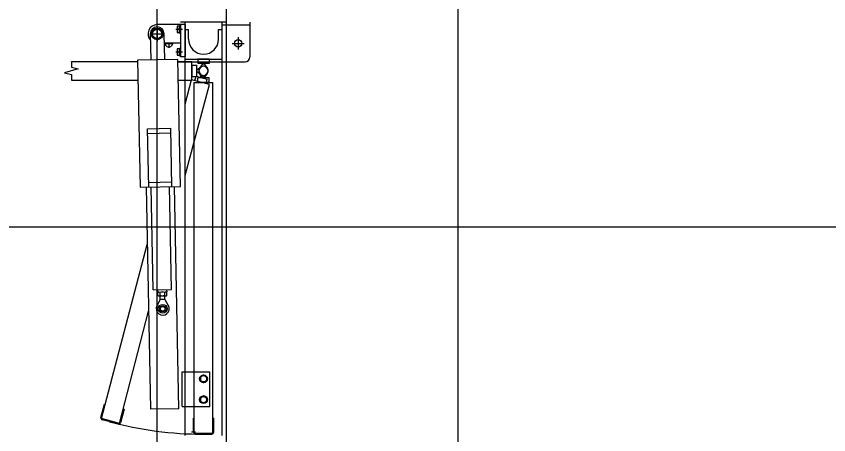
# Model space of a CAD drawing. Extents: x -264205 to -263659, y -1242401 to -1241986.
# Drawn here: x -263909.348 to -263907.591, y -1242120.101 to -1242119.195 of the extents above; entities that cross this region are included whole.
import ezdxf

# ---------------------------------------------------------------- set-up
doc = ezdxf.new("R2010")
doc.units = 0
for name, color, linetype in [('HESCON_OSI_STAVBY_KFA', 7, 'Continuous'), ('PROJEKT_OBRUBNIKY_KOMUNIKACIE', 7, 'Continuous'), ('RAM_NA_TLAC_2-2_1-250', 7, 'Continuous'), ('SITUACIA_DSP_2D', 7, 'Continuous')]:
    doc.layers.add(name, color=color, linetype=linetype)

msp = doc.modelspace()

# ---------------------------------------------------------------- linework, layer by layer
at = {"layer": 'HESCON_OSI_STAVBY_KFA'}
msp.add_line((-263908.3928, -1242083.2372), (-263908.3928, -1242246.7072), dxfattribs=at)
at = {"layer": 'PROJEKT_OBRUBNIKY_KOMUNIKACIE'}
msp.add_lwpolyline([(-263794.8928, -1242227.3822), (-263808.9678, -1242241.4572), (-263894.9678, -1242241.4572), (-263909.0427, -1242227.3822), (-263909.0427, -1242196.3327), (-263914.1428, -1242196.3327), (-263914.1428, -1242132.4327), (-263909.0427, -1242132.4327), (-263909.0427, -1242101.3822), (-263894.9678, -1242087.3072), (-263808.9678, -1242087.3072), (-263794.8928, -1242101.3822), (-263794.8928, -1242227.3822)], dxfattribs=at)
at = {"layer": 'RAM_NA_TLAC_2-2_1-250'}
msp.add_lwpolyline([(-263982.3953, -1242045.4015), (-263692.3953, -1242045.4015), (-263692.3953, -1242119.6515), (-263982.3953, -1242119.6515)], close=True, dxfattribs=at)
at = {"layer": 'SITUACIA_DSP_2D'}
for p, q in [((-263909.0428, -1242132.4327), (-263909.0428, -1242101.3822)), ((-263908.8928, -1242125.4322), (-263908.8928, -1242101.7691)), ((-263908.9927, -1242119.2131), (-263909.0427, -1242119.2131)), ((-263909, -1242119.2163), (-263909, -1242119.2299)), ((-263908.9945, -1242119.2163), (-263909, -1242119.2163)), ((-263908.9945, -1242119.2315), (-263908.9945, -1242119.2147)), ((-263908.9945, -1242119.2147), (-263908.9927, -1242119.2147)), ((-263908.9945, -1242119.2299), (-263908.9945, -1242119.2163)), ((-263908.8927, -1242119.2076), (-263908.9927, -1242119.2076)), ((-263908.9827, -1242119.2126), (-263908.9927, -1242119.2126)), ((-263908.9927, -1242119.2126), (-263908.9927, -1242119.2826)), ((-263908.9927, -1242119.2315), (-263908.9927, -1242119.2147)), ((-263908.9827, -1242120.1021), (-263908.9827, -1242119.2076)), ((-263908.9827, -1242119.2126), (-263908.9827, -1242119.2826)), ((-263908.9027, -1242120.1021), (-263908.9027, -1242119.2076)), ((-263908.9027, -1242119.2136), (-263908.8427, -1242119.2136)), ((-263908.8427, -1242119.2076), (-263908.8427, -1242119.2836)), ((-263909.0583, -1242119.2331), (-263909.0271, -1242119.2331)), ((-263909.0577, -1242119.2334), (-263909.0566, -1242119.2894)), ((-263909.0545, -1242119.2331), (-263909.0486, -1242119.2229)), ((-263909.0486, -1242119.2433), (-263909.0545, -1242119.2331)), ((-263909.0486, -1242119.2229), (-263909.0369, -1242119.2229)), ((-263909.0427, -1242119.2175), (-263909.0427, -1242119.2487)), ((-263909.0369, -1242119.2229), (-263909.031, -1242119.2331)), ((-263909.031, -1242119.2331), (-263909.0369, -1242119.2433)), ((-263909.0266, -1242119.2888), (-263909.0277, -1242119.2328)), ((-263909.0026, -1242119.2231), (-263908.9882, -1242119.2231)), ((-263909, -1242119.2299), (-263908.9945, -1242119.2299)), ((-263908.9945, -1242119.2231), (-263908.9991, -1242119.2231)), ((-263908.9945, -1242119.2315), (-263908.9927, -1242119.2315)), ((-263908.9827, -1242119.2236), (-263908.9752, -1242119.2236)), ((-263908.9752, -1242119.2446), (-263908.9752, -1242119.2236)), ((-263908.9102, -1242119.2446), (-263908.9102, -1242119.2236)), ((-263908.9102, -1242119.2236), (-263908.9027, -1242119.2236)), ((-263909.0369, -1242119.2433), (-263909.0486, -1242119.2433)), ((-263908.8677, -1242119.2406), (-263908.8677, -1242119.2666)), ((-263908.9927, -1242119.2531), (-263909.0273, -1242119.2531)), ((-263909.0273, -1242119.2536), (-263909.0082, -1242119.2536)), ((-263909.0177, -1242119.2531), (-263909.0177, -1242119.2632)), ((-263909, -1242119.2653), (-263909, -1242119.2789)), ((-263908.9945, -1242119.2653), (-263909, -1242119.2653)), ((-263908.9945, -1242119.2805), (-263908.9945, -1242119.2637)), ((-263908.9945, -1242119.2637), (-263908.9927, -1242119.2637)), ((-263908.9945, -1242119.2789), (-263908.9945, -1242119.2653)), ((-263908.9927, -1242119.2805), (-263908.9927, -1242119.2637)), ((-263908.8807, -1242119.2536), (-263908.8547, -1242119.2536)), ((-263909.0026, -1242119.2721), (-263908.9882, -1242119.2721)), ((-263909, -1242119.2789), (-263908.9945, -1242119.2789)), ((-263908.9945, -1242119.2721), (-263908.9991, -1242119.2721)), ((-263908.9945, -1242119.2805), (-263908.9927, -1242119.2805)), ((-263908.9827, -1242119.2826), (-263908.9927, -1242119.2826)), ((-263908.9827, -1242119.2876), (-263908.9027, -1242119.2876)), ((-263908.9552, -1242119.2876), (-263908.9552, -1242119.2976)), ((-263908.9302, -1242119.2876), (-263908.9552, -1242119.2876)), ((-263908.9302, -1242119.2876), (-263908.9302, -1242119.2976)), ((-263909.2284, -1242119.2931), (-263909.0851, -1242119.2931)), ((-263909.2284, -1242119.2931), (-263909.2284, -1242119.3051)), ((-263909.2284, -1242119.3051), (-263909.2134, -1242119.3091)), ((-263908.9981, -1242119.2883), (-263909.0851, -1242119.29)), ((-263909.0851, -1242119.29), (-263909.0796, -1242119.5649)), ((-263908.9927, -1242119.5632), (-263908.9981, -1242119.2883)), ((-263908.998, -1242119.2931), (-263908.9682, -1242119.2931)), ((-263908.998, -1242119.2936), (-263908.9827, -1242119.2936)), ((-263908.9827, -1242119.2936), (-263908.9027, -1242119.2936)), ((-263908.9682, -1242119.3331), (-263908.9682, -1242119.2931)), ((-263908.9682, -1242119.3006), (-263908.9682, -1242119.3256)), ((-263908.9682, -1242119.3006), (-263908.9582, -1242119.3006)), ((-263908.9582, -1242119.3006), (-263908.9582, -1242119.3256)), ((-263908.9487, -1242119.3051), (-263908.9582, -1242119.3121)), ((-263908.9302, -1242119.2976), (-263908.9552, -1242119.2976)), ((-263908.9508, -1242119.3072), (-263908.9437, -1242119.2976)), ((-263908.9437, -1242119.2976), (-263908.9417, -1242119.2976)), ((-263908.9417, -1242119.2976), (-263908.9347, -1242119.3072)), ((-263908.9027, -1242119.2936), (-263908.8527, -1242119.2936)), ((-263909.2134, -1242119.3091), (-263909.2434, -1242119.3171)), ((-263909.2434, -1242119.3171), (-263909.2284, -1242119.3212)), ((-263909.2284, -1242119.3212), (-263909.2284, -1242119.3331)), ((-263908.9582, -1242119.3121), (-263908.9582, -1242119.3141)), ((-263908.9582, -1242119.3141), (-263908.9487, -1242119.3212)), ((-263908.9521, -1242119.3168), (-263908.9477, -1242119.3278)), ((-263908.9437, -1242119.3286), (-263908.9508, -1242119.3191)), ((-263908.9458, -1242119.3284), (-263908.9365, -1242119.3209)), ((-263908.9347, -1242119.3191), (-263908.9417, -1242119.3286)), ((-263909.2284, -1242119.3331), (-263909.0843, -1242119.3331)), ((-263908.9972, -1242119.3331), (-263908.9682, -1242119.3331)), ((-263908.9827, -1242119.3851), (-263908.9687, -1242119.3326)), ((-263908.93, -1242119.3429), (-263908.9687, -1242119.3326)), ((-263908.9682, -1242119.3256), (-263908.9582, -1242119.3256)), ((-263908.9627, -1242120.0971), (-263908.9627, -1242119.3386)), ((-263908.9627, -1242119.3386), (-263908.9227, -1242119.3386)), ((-263908.9614, -1242119.3345), (-263908.9588, -1242119.3249)), ((-263908.9588, -1242119.3249), (-263908.9347, -1242119.3313)), ((-263908.9552, -1242119.3386), (-263908.9552, -1242119.3286)), ((-263908.9302, -1242119.3286), (-263908.9552, -1242119.3286)), ((-263908.9302, -1242119.3386), (-263908.9552, -1242119.3386)), ((-263908.9477, -1242119.3278), (-263908.9458, -1242119.3284)), ((-263908.9417, -1242119.3286), (-263908.9437, -1242119.3286)), ((-263908.9373, -1242119.341), (-263908.9347, -1242119.3313)), ((-263908.9302, -1242119.3386), (-263908.9302, -1242119.3286)), ((-263908.9227, -1242120.0971), (-263908.9227, -1242119.3386)), ((-263908.9827, -1242119.5397), (-263908.93, -1242119.3429)), ((-263909.0637, -1242119.4385), (-263909.0137, -1242119.4375)), ((-263909.0612, -1242119.5646), (-263909.0637, -1242119.4385)), ((-263909.0112, -1242119.5636), (-263909.0137, -1242119.4375)), ((-263909.0635, -1242119.4485), (-263909.0135, -1242119.4475)), ((-263909.0796, -1242119.5649), (-263908.9927, -1242119.5632)), ((-263909.0667, -1242119.5647), (-263909.0571, -1242120.0456)), ((-263909.0614, -1242119.5546), (-263909.0114, -1242119.5536)), ((-263909.0517, -1242119.7873), (-263909.0562, -1242119.5645)), ((-263909.0117, -1242119.7865), (-263909.0162, -1242119.5637)), ((-263908.9961, -1242120.0444), (-263909.0057, -1242119.5635)), ((-263909.163, -1242120.0657), (-263909.0642, -1242119.6891)), ((-263909.0517, -1242119.7873), (-263909.0117, -1242119.7865)), ((-263909.0416, -1242119.7921), (-263909.0417, -1242119.7871)), ((-263909.0416, -1242119.7921), (-263909.0216, -1242119.7917)), ((-263909.0401, -1242119.792), (-263909.0414, -1242119.7928)), ((-263909.0413, -1242119.7993), (-263909.0414, -1242119.7928)), ((-263909.0401, -1242119.792), (-263909.0231, -1242119.7917)), ((-263909.0364, -1242119.7992), (-263909.0365, -1242119.7927)), ((-263909.0266, -1242119.799), (-263909.0267, -1242119.7925)), ((-263909.0231, -1242119.7917), (-263909.0218, -1242119.7924)), ((-263909.0217, -1242119.7989), (-263909.0218, -1242119.7924)), ((-263909.0216, -1242119.7917), (-263909.0217, -1242119.7867)), ((-263909.0363, -1242119.8081), (-263909.0433, -1242119.8215)), ((-263909.04, -1242119.8), (-263909.0413, -1242119.7993)), ((-263909.04, -1242119.8), (-263909.023, -1242119.7997)), ((-263909.0363, -1242119.8081), (-263909.0365, -1242119.8)), ((-263909.0263, -1242119.8079), (-263909.0363, -1242119.8081)), ((-263909.0263, -1242119.8079), (-263909.0265, -1242119.7998)), ((-263909.0263, -1242119.8079), (-263909.0188, -1242119.821)), ((-263909.023, -1242119.7997), (-263909.0217, -1242119.7989)), ((-263909.1244, -1242120.076), (-263909.0613, -1242119.8329)), ((-263908.9887, -1242119.9646), (-263908.9827, -1242119.9646)), ((-263908.9887, -1242120.0396), (-263908.9887, -1242119.9646)), ((-263908.9827, -1242119.9646), (-263908.9287, -1242119.9646)), ((-263908.9427, -1242119.9718), (-263908.9495, -1242119.9757)), ((-263908.9359, -1242119.9757), (-263908.9427, -1242119.9718)), ((-263908.9287, -1242120.0396), (-263908.9287, -1242119.9646)), ((-263908.9495, -1242119.9757), (-263908.9495, -1242119.9836)), ((-263908.9495, -1242119.9836), (-263908.9427, -1242119.9875)), ((-263908.9427, -1242119.9875), (-263908.9359, -1242119.9836)), ((-263908.9359, -1242119.9836), (-263908.9359, -1242119.9757)), ((-263908.9427, -1242120.0168), (-263908.9495, -1242120.0207)), ((-263908.9495, -1242120.0207), (-263908.9495, -1242120.0286)), ((-263908.9359, -1242120.0207), (-263908.9427, -1242120.0168)), ((-263908.9359, -1242120.0286), (-263908.9359, -1242120.0207)), ((-263909.1644, -1242120.0632), (-263909.1567, -1242120.0342)), ((-263909.1567, -1242120.0342), (-263909.1547, -1242120.0348)), ((-263908.9887, -1242120.0396), (-263908.9827, -1242120.0396)), ((-263908.9827, -1242120.0396), (-263908.9287, -1242120.0396)), ((-263908.9495, -1242120.0286), (-263908.9427, -1242120.0325)), ((-263908.9427, -1242120.0325), (-263908.9359, -1242120.0286)), ((-263909.1142, -1242120.0456), (-263909.1219, -1242120.0746)), ((-263909.1161, -1242120.0451), (-263909.1142, -1242120.0456)), ((-263908.9961, -1242120.0444), (-263909.0571, -1242120.0456)), ((-263909.1244, -1242120.076), (-263909.163, -1242120.0657)), ((-263909.1268, -1242120.0774), (-263909.1616, -1242120.0681)), ((-263908.9647, -1242120.0951), (-263908.9647, -1242120.0651)), ((-263908.9647, -1242120.0651), (-263908.9627, -1242120.0651)), ((-263908.9227, -1242120.0651), (-263908.9207, -1242120.0651)), ((-263908.9207, -1242120.0951), (-263908.9207, -1242120.0651)), ((-263908.9597, -1242120.0953), (-263908.9687, -1242120.0953)), ((-263908.9657, -1242120.0801), (-263908.9627, -1242120.0801)), ((-263908.9627, -1242120.0971), (-263908.9227, -1242120.0971)), ((-263908.9607, -1242120.0991), (-263908.9247, -1242120.0991))]:
    msp.add_line(p, q, dxfattribs=at)
for centre, radius in [((-263909.0427, -1242119.2331), 0.0126), ((-263909.0427, -1242119.2331), 0.0102), ((-263908.8677, -1242119.2536), 0.008), ((-263909.0309, -1242119.828), 0.00952), ((-263909.0309, -1242119.828), 0.00645), ((-263909.0309, -1242119.828), 0.005), ((-263908.9427, -1242119.9796), 0.0084), ((-263908.9427, -1242119.9796), 0.0068), ((-263908.9427, -1242120.0246), 0.0084), ((-263908.9427, -1242120.0246), 0.0068)]:
    msp.add_circle(centre, radius, dxfattribs=at)
for centre, radius, start, end in [((-263909.0427, -1242119.2331), 0.02, 90, 222.5496), ((-263908.9932, -1242119.2197), 0.0068, 150, 210), ((-263909.0427, -1242119.2331), 0.015, 1.14, 181.14), ((-263908.9932, -1242119.2265), 0.0068, 150, 210), ((-263908.9427, -1242119.2446), 0.0325, 180, 0), ((-263909.0177, -1242119.2536), 0.008, 176.4167, 3.5833), ((-263908.9932, -1242119.2687), 0.0068, 150, 210), ((-263908.9932, -1242119.2755), 0.0068, 150, 210), ((-263908.8527, -1242119.2836), 0.01, 270, 0), ((-263908.9427, -1242119.3131), 0.01, 323.6139, 216.3861), ((-263908.9427, -1242119.3131), 0.01, 308.6139, 201.3861), ((-263908.9427, -1242119.3131), 0.01, 233.6139, 126.3861), ((-263908.9427, -1242119.3131), 0.01, 143.6139, 36.3861), ((-263909.0389, -1242119.7963), 0.00432, 56.5466, 125.7334), ((-263909.0313, -1242119.808), 0.0161, 73.4401, 108.8399), ((-263909.0365, -1242119.7927), 0.0001, 291.9532, 1.14), ((-263909.0242, -1242119.796), 0.00432, 56.5466, 125.7334), ((-263909.0389, -1242119.7957), 0.00432, 236.5466, 305.7334), ((-263909.0318, -1242119.7837), 0.0161, 253.4401, 288.8399), ((-263909.0364, -1242119.7992), 0.0001, 1.14, 70.3268), ((-263909.0242, -1242119.7954), 0.00432, 236.5466, 305.7334), ((-263909.0309, -1242119.828), 0.014, 152.4029, 29.8771), ((-263909.1606, -1242120.0643), 0.004, 165, 255), ((-263908.9427, -1242119.3131), 0.7862, 255, 270), ((-263909.1258, -1242120.0736), 0.004, 255, 345), ((-263908.9607, -1242120.0951), 0.004, 180, 270), ((-263908.9247, -1242120.0951), 0.004, 270, 0)]:
    msp.add_arc(centre, radius, start, end, dxfattribs=at)

doc.saveas('drawing.dxf')
